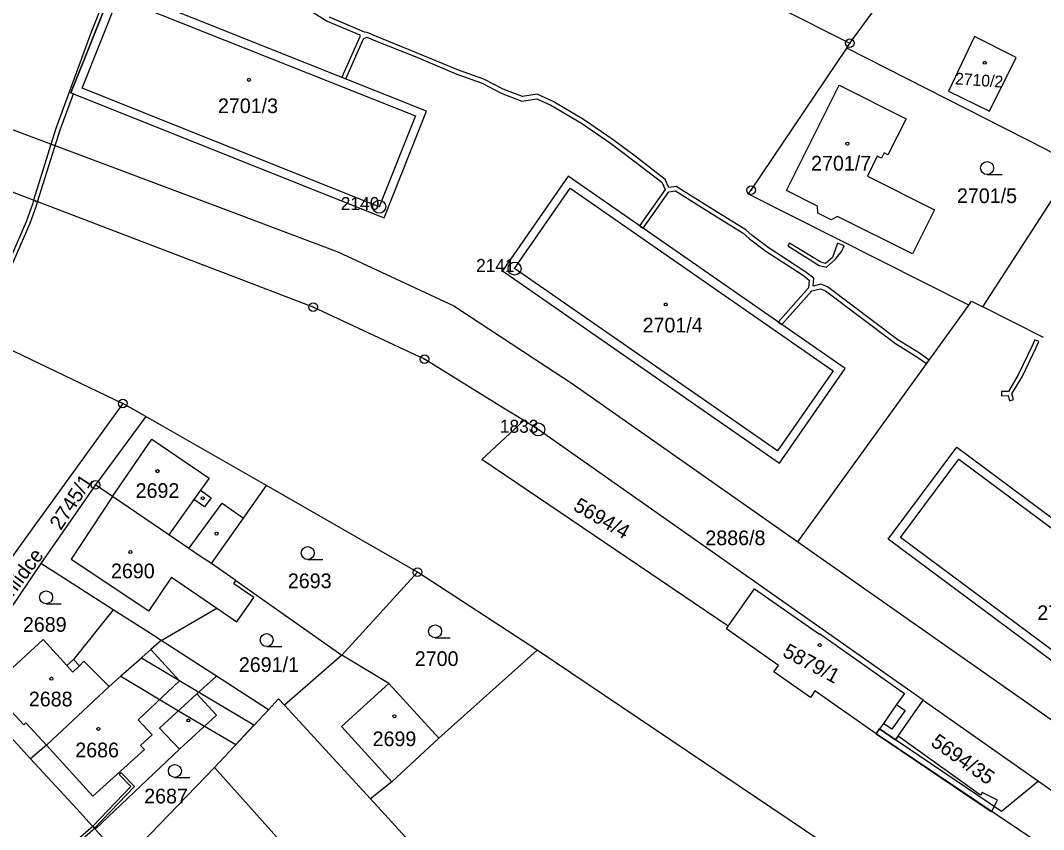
# Model space of a CAD drawing. Extents: x -644096 to -634268, y -1141430 to -1133463.
# Drawn here: x -639618.2 to -639499.8, y -1138483.1 to -1138389.6 of the extents above; entities that cross this region are included whole.
import ezdxf

# ---------------------------------------------------------------- set-up
doc = ezdxf.new("R2010")
doc.units = 0
for name, color, linetype in [('_CIVIL_CONSTRUCTION', 7, 'Continuous'), ('B_Hranice _3D', 7, 'Continuous'), ('M_Svah_Nasyp', 7, 'Continuous'), ('M_Svah_Zarez', 7, 'Continuous'), ('spodek_zarez', 7, 'Continuous'), ('svrsek_osa_sjezdy', 7, 'Continuous'), ('svrsek_osa_terminal_VRT', 7, 'Continuous'), ('svrsek_osa_VRT', 7, 'Continuous'), ('svrsek_popisy_VRT', 7, 'Continuous'), ('terminal_VRT', 7, 'Continuous')]:
    doc.layers.add(name, color=color, linetype=linetype)

msp = doc.modelspace()

# ---------------------------------------------------------------- linework, layer by layer
at = {"layer": '_CIVIL_CONSTRUCTION'}
for centre, radius in [((-639522.23, -1138392.21), 0.5), ((-639522.23, -1138392.21), 0.0303), ((-639533.65, -1138409.19), 0.5), ((-639533.65, -1138409.19), 0.0303), ((-639576.67, -1138411.11), 0.75), ((-639576.67, -1138411.11), 0.03), ((-639561.02, -1138418.27), 0.75), ((-639561.02, -1138418.27), 0.03), ((-639584.3, -1138422.73), 0.5), ((-639584.3, -1138422.73), 0.0303), ((-639571.44, -1138428.74), 0.5), ((-639571.44, -1138428.74), 0.0303), ((-639606.32, -1138433.86), 0.5), ((-639606.32, -1138433.86), 0.0303), ((-639558.27, -1138436.87), 0.75), ((-639558.27, -1138436.87), 0.03), ((-639609.49, -1138443.27), 0.5), ((-639609.49, -1138443.27), 0.0303), ((-639572.23, -1138453.36), 0.5), ((-639572.23, -1138453.36), 0.0303)]:
    msp.add_circle(centre, radius, dxfattribs=at)
at = {"layer": 'B_Hranice _3D'}
for points in [[(-639616.18, -1138410.55), (-639613.58, -1138402.24), (-639612.05, -1138398.07), (-639612.33, -1138397.96), (-639607.41, -1138385.61), (-639607.33, -1138385.64), (-639605.31, -1138380.55), (-639605.38, -1138379.61), (-639605.61, -1138378.82), (-639609.19, -1138370.89), (-639609.09, -1138369.81), (-639609.58, -1138369.63), (-639609.71, -1138370.97), (-639606.09, -1138379), (-639605.88, -1138379.71), (-639605.81, -1138380.47), (-639609.98, -1138390.94), (-639614.06, -1138402.08), (-639616.66, -1138410.37)], [(-639622.23, -1138423.58), (-639622.03, -1138425.51), (-639621.87, -1138426.41), (-639621.31, -1138426.68), (-639621.53, -1138425.45), (-639621.71, -1138423.66), (-639617.04, -1138413.03), (-639616.31, -1138410.96), (-639616.18, -1138410.55), (-639616.66, -1138410.37), (-639616.79, -1138410.8), (-639617.5, -1138412.85)], [(-639529.2, -1138415.32), (-639529.42, -1138415.65), (-639525.77, -1138417.91), (-639524.92, -1138418.1), (-639523.93, -1138417.21), (-639523.17, -1138416.24), (-639522.9, -1138415.65), (-639523.65, -1138415.32), (-639524.25, -1138416.97), (-639525.04, -1138417.66), (-639525.61, -1138417.53)], [(-639504.68, -1138432.47), (-639504.68, -1138432.97), (-639503.94, -1138432.96), (-639503.77, -1138433.54), (-639503.29, -1138433.4), (-639503.48, -1138432.75), (-639502.32, -1138430.8), (-639500.67, -1138427.41), (-639500.39, -1138426.68), (-639500.85, -1138426.5), (-639501.13, -1138427.21), (-639502.76, -1138430.56), (-639503.89, -1138432.46)], [(-639604.18, -1138463.3), (-639606.55, -1138465.38), (-639599.68, -1138469.51), (-639593.26, -1138473.3), (-639591.16, -1138471.06), (-639597.47, -1138467.33)], [(-639516.65, -1138472.32), (-639516.94, -1138472.74), (-639518.79, -1138471.49), (-639519.2, -1138472.08), (-639505.88, -1138481.03), (-639505.79, -1138480.96), (-639505.53, -1138480.47), (-639505.16, -1138479.75), (-639506.94, -1138478.83), (-639507.11, -1138479.17)], [(-639609.61, -1138482.98), (-639604.98, -1138478.14), (-639606.52, -1138476.57), (-639606.74, -1138476.77), (-639605.4, -1138478.14), (-639609.81, -1138482.76)], [(-639616.68, -1138488.71), (-639615.65, -1138488.29), (-639609.8, -1138483.17), (-639609.61, -1138482.98), (-639609.81, -1138482.76), (-639610, -1138482.95), (-639615.81, -1138488.03), (-639616.9, -1138488.47)]]:
    msp.add_lwpolyline(points, close=True, dxfattribs=at)
msp.add_lwpolyline([(-639585.65, -1138387.79), (-639582.68, -1138389.64), (-639578.9, -1138391.23), (-639578.92, -1138391.47), (-639580.98, -1138396.15), (-639580.52, -1138396.34), (-639578.48, -1138391.71), (-639578.08, -1138391.52), (-639577.47, -1138391.79), (-639572.53, -1138393.76), (-639567.68, -1138395.79), (-639564.77, -1138396.81), (-639562.55, -1138397.98), (-639560.16, -1138398.9), (-639558.45, -1138398.63), (-639556.81, -1138399.37), (-639553.29, -1138401.44), (-639549.91, -1138403.77), (-639547.21, -1138405.79), (-639543.99, -1138408.28), (-639543.6, -1138409.13), (-639546.57, -1138413.32), (-639546.16, -1138413.6), (-639543.17, -1138409.39), (-639542.42, -1138409.28), (-639537.94, -1138412.1), (-639534.58, -1138414.17), (-639533.85, -1138414.83), (-639531.96, -1138416.25), (-639527.73, -1138418.99), (-639526.94, -1138419.61), (-639527, -1138420.5), (-639530.51, -1138424.45), (-639530.09, -1138424.74), (-639526.63, -1138420.83), (-639525.64, -1138420.6), (-639525.06, -1138420.82), (-639516.97, -1138426.91), (-639514.47, -1138428.48), (-639513.35, -1138429.24), (-639513.05, -1138428.84), (-639514.19, -1138428.06), (-639516.69, -1138426.49), (-639524.82, -1138420.38), (-639525.6, -1138420.08), (-639526.49, -1138420.28), (-639526.42, -1138419.39), (-639527.43, -1138418.59), (-639531.68, -1138415.83), (-639533.53, -1138414.45), (-639534.28, -1138413.77), (-639537.68, -1138411.68), (-639542.32, -1138408.76), (-639543.16, -1138408.89), (-639543.59, -1138407.96), (-639546.91, -1138405.39), (-639549.61, -1138403.37), (-639553.03, -1138401.02), (-639556.57, -1138398.93), (-639558.39, -1138398.11), (-639560.1, -1138398.38), (-639562.35, -1138397.52), (-639564.57, -1138396.35), (-639567.5, -1138395.33), (-639572.35, -1138393.3), (-639577.27, -1138391.33), (-639578.08, -1138390.96), (-639578.38, -1138390.91), (-639582.44, -1138389.2)], dxfattribs=at)
at = {"layer": 'M_Svah_Nasyp'}
for p, q in [((-639611.03, -1138397.4), (-639606.85, -1138386.91)), ((-639606.85, -1138386.91), (-639572.48, -1138400.61)), ((-639576.67, -1138411.11), (-639611.03, -1138397.4)), ((-639572.48, -1138400.61), (-639576.67, -1138411.11)), ((-639561.02, -1138418.27), (-639554.58, -1138408.98)), ((-639554.58, -1138408.98), (-639524.17, -1138430.07)), ((-639530.61, -1138439.35), (-639561.02, -1138418.27)), ((-639524.17, -1138430.07), (-639530.61, -1138439.35)), ((-639607.53, -1138444.61), (-639602.96, -1138438)), ((-639602.96, -1138438), (-639596.36, -1138442.51)), ((-639516.39, -1138449.36), (-639509.64, -1138440.3)), ((-639509.64, -1138440.3), (-639479.97, -1138462.39)), ((-639596.36, -1138442.51), (-639597.34, -1138443.89)), ((-639597.34, -1138443.89), (-639598.1, -1138444.97)), ((-639597.34, -1138443.89), (-639596.12, -1138444.76)), ((-639607.53, -1138444.61), (-639612.29, -1138451.87)), ((-639598.1, -1138444.97), (-639600.99, -1138449.06)), ((-639596.88, -1138445.83), (-639598.1, -1138444.97)), ((-639596.12, -1138444.76), (-639596.88, -1138445.83)), ((-639598.7, -1138450.62), (-639594.83, -1138445.41)), ((-639594.83, -1138445.41), (-639592.38, -1138447.13)), ((-639486.71, -1138471.45), (-639516.39, -1138449.36)), ((-639612.29, -1138451.87), (-639603.34, -1138457.84)), ((-639600.7, -1138453.94), (-639603.34, -1138457.84)), ((-639600.7, -1138453.94), (-639595.46, -1138457.54)), ((-639612.81, -1138464.16), (-639612.12, -1138464.92)), ((-639612.12, -1138464.92), (-639611.36, -1138464.19)), ((-639612.03, -1138463.46), (-639611.36, -1138464.19)), ((-639611.36, -1138464.19), (-639610.84, -1138463.68)), ((-639607.92, -1138466.58), (-639610.84, -1138463.68)), ((-639581.04, -1138471.2), (-639575.55, -1138466.25)), ((-639516.82, -1138468.68), (-639518.34, -1138470.85)), ((-639575.21, -1138477.6), (-639581.04, -1138471.2)), ((-639609.81, -1138479.26), (-639615.17, -1138473.39)), ((-639604.28, -1138473.4), (-639603.82, -1138473.89)), ((-639603.82, -1138473.89), (-639609.81, -1138479.26))]:
    msp.add_line(p, q, dxfattribs=at)
for points in [[(-639604.28, -1138473.4), (-639602.93, -1138472.19), (-639604.54, -1138470.45), (-639599.79, -1138465.93), (-639603.08, -1138462.33)], [(-639597.78, -1138467.44), (-639602.07, -1138471.39), (-639599.78, -1138473.85)]]:
    msp.add_lwpolyline(points, dxfattribs=at)
at = {"layer": 'M_Svah_Zarez'}
for centre in [(-639506.63, -1138394.47), (-639591.73, -1138396.44), (-639522.52, -1138403.82), (-639543.53, -1138422.41), (-639602.32, -1138441.69), (-639597.08, -1138444.82), (-639595.49, -1138448.91), (-639605.45, -1138451.04), (-639525.72, -1138461.8), (-639614.59, -1138465.69), (-639574.91, -1138470.04), (-639609.16, -1138471.49), (-639598.74, -1138470.52)]:
    msp.add_circle(centre, 0.175, dxfattribs=at)
at = {"layer": 'spodek_zarez'}
msp.add_circle((-638683.07, -1137056.85), 1378.08, dxfattribs=at)
at = {"layer": 'svrsek_osa_sjezdy'}
for p, q in [((-639506.36, -1138407.39), (-639504.61, -1138407.39)), ((-639584.94, -1138451.91), (-639583.19, -1138451.91)), ((-639615.2, -1138457.03), (-639613.45, -1138457.03)), ((-639570.21, -1138460.96), (-639568.46, -1138460.96)), ((-639589.69, -1138461.98), (-639587.94, -1138461.98)), ((-639600.31, -1138477.11), (-639598.56, -1138477.11))]:
    msp.add_line(p, q, dxfattribs=at)
for centre in [(-639506.36, -1138406.64), (-639584.94, -1138451.16), (-639615.2, -1138456.28), (-639570.21, -1138460.21), (-639589.69, -1138461.23), (-639600.31, -1138476.36)]:
    msp.add_circle(centre, 0.75, dxfattribs=at)
at = {"layer": 'svrsek_osa_terminal_VRT'}
msp.add_arc((-642050.26, -1145189.6), 8802.25, 41.413152, 75.317049, dxfattribs=at)
at = {"layer": 'terminal_VRT'}
for p, q in [((-639522.6, -1138392.76), (-639522.23, -1138392.21)), ((-639506.87, -1138422.68), (-639496.28, -1138406.35)), ((-639499.82, -1138426.23), (-639506.87, -1138422.68)), ((-639603.67, -1138435.37), (-639606.32, -1138433.86)), ((-639603.67, -1138435.37), (-639609.49, -1138443.27)), ((-639609.49, -1138443.27), (-639615.82, -1138452.37)), ((-639572.23, -1138453.36), (-639589.73, -1138443.35)), ((-639528.24, -1138449.88), (-639494.99, -1138473.21)), ((-639615.82, -1138452.37), (-639625.13, -1138466.13)), ((-639581.01, -1138462.96), (-639572.23, -1138453.36)), ((-639558.42, -1138462.39), (-639572.23, -1138453.36)), ((-639593.26, -1138454.35), (-639581.01, -1138462.96)), ((-639595.5, -1138465.39), (-639601.89, -1138461.27)), ((-639581.01, -1138462.96), (-639587.61, -1138468.73)), ((-639558.42, -1138462.39), (-639569.76, -1138472.58)), ((-639519.2, -1138488.74), (-639558.42, -1138462.39)), ((-639589.48, -1138469.27), (-639595.5, -1138465.39)), ((-639625.13, -1138466.13), (-639617.01, -1138474.94)), ((-639577.67, -1138479.59), (-639587.61, -1138468.73)), ((-639516.94, -1138472.74), (-639513.77, -1138468.16)), ((-639513.77, -1138468.16), (-639500.41, -1138477.55)), ((-639595.74, -1138475.94), (-639589.48, -1138469.27)), ((-639519.2, -1138472.08), (-639518.79, -1138471.49)), ((-639518.79, -1138471.49), (-639516.94, -1138472.74)), ((-639615.17, -1138473.39), (-639617.01, -1138474.94)), ((-639606.15, -1138486.74), (-639595.74, -1138475.94)), ((-639576.29, -1138497.65), (-639595.74, -1138475.94)), ((-639560.39, -1138498.48), (-639577.67, -1138479.59)), ((-639609.52, -1138483.08), (-639606.15, -1138486.74))]:
    msp.add_line(p, q, dxfattribs=at)
for points in [[(-639566.05, -1138370.06), (-639524.23, -1138391.2), (-639522.23, -1138392.21)], [(-639522.23, -1138392.21), (-639515.05, -1138382.4), (-639514.97, -1138382.28), (-639514.49, -1138381.55)], [(-639672.22, -1138383.77), (-639671.22, -1138383.93), (-639671.89, -1138384.67), (-639640.51, -1138394.16), (-639592.6, -1138412.13), (-639590.69, -1138412.85), (-639581.47, -1138416.31), (-639568.03, -1138422.59), (-639557.38, -1138429.57), (-639554.48, -1138431.47), (-639528.24, -1138449.88)], [(-639571.19, -1138400.06), (-639607.41, -1138385.61), (-639612.33, -1138397.96), (-639576.11, -1138412.41), (-639571.19, -1138400.06)], [(-639559.93, -1138435.84), (-639562.28, -1138434.39), (-639571.44, -1138428.74), (-639584.3, -1138422.73), (-639594.37, -1138418.88), (-639596.29, -1138418.15), (-639642.72, -1138400.42), (-639649.04, -1138398.6), (-639674.36, -1138391.31), (-639688.73, -1138389.47)], [(-639510.84, -1138397.75), (-639506.07, -1138400.05), (-639502.98, -1138393.85), (-639507.81, -1138391.44), (-639510.84, -1138397.75)], [(-639508.47, -1138422.49), (-639534.02, -1138409.61), (-639533.65, -1138409.19), (-639522.6, -1138392.76)], [(-639496.28, -1138406.35), (-639496.66, -1138406.13), (-639499.51, -1138404.5), (-639522.6, -1138392.76)], [(-639520.21, -1138407.59), (-639512.46, -1138411.47), (-639514.99, -1138416.57), (-639523.65, -1138412.23), (-639524.41, -1138412.63), (-639525.94, -1138411.85), (-639525.99, -1138411.06), (-639529.58, -1138409.24), (-639523.47, -1138397.04), (-639515.74, -1138400.94), (-639517.84, -1138405.1), (-639518.28, -1138404.87), (-639518.58, -1138405.49), (-639519.07, -1138405.26), (-639520.21, -1138407.59)], [(-639686.58, -1138408.65), (-639678.45, -1138411.26), (-639657.99, -1138415.51), (-639631.74, -1138421.69), (-639606.32, -1138433.86)], [(-639530.36, -1138440.75), (-639522.78, -1138429.81), (-639554.83, -1138407.59), (-639562.41, -1138418.52), (-639530.36, -1138440.75)], [(-639528.24, -1138449.88), (-639510.26, -1138424.97), (-639509.05, -1138423.29), (-639508.47, -1138422.49)], [(-639508.47, -1138422.49), (-639508.15, -1138422.04), (-639506.87, -1138422.68)], [(-639606.32, -1138433.86), (-639617.3, -1138449.06), (-639627.57, -1138463.27)], [(-639589.73, -1138443.35), (-639601.86, -1138436.41), (-639603.67, -1138435.37)], [(-639536.3, -1138459.63), (-639564.8, -1138440.34), (-639559.93, -1138435.84)], [(-639513.77, -1138468.16), (-639558.27, -1138436.87), (-639559.93, -1138435.84)], [(-639478.57, -1138462.18), (-639486.51, -1138472.85), (-639517.79, -1138449.56), (-639509.85, -1138438.9), (-639478.57, -1138462.18)], [(-639596.06, -1138452.38), (-639597.34, -1138451.55), (-639598.7, -1138450.62), (-639600.99, -1138449.06), (-639607.53, -1138444.61), (-639609.49, -1138443.27)], [(-639596.06, -1138452.38), (-639592.38, -1138447.13), (-639589.73, -1138443.35)], [(-639607.44, -1138457.72), (-639613.7, -1138453.72), (-639615.82, -1138452.37)], [(-639593.26, -1138454.35), (-639593.5, -1138454.18), (-639596.06, -1138452.38)], [(-639601.89, -1138461.27), (-639595.46, -1138457.54), (-639593.15, -1138459.13), (-639591.18, -1138456.3), (-639593.5, -1138454.71), (-639593.26, -1138454.35)], [(-639536.3, -1138459.63), (-639533.27, -1138455.31), (-639525.75, -1138460.52), (-639525.73, -1138460.48), (-639515.93, -1138467.41), (-639516.82, -1138468.68), (-639515.84, -1138469.37), (-639517.36, -1138471.54), (-639518.34, -1138470.85), (-639518.79, -1138471.49)], [(-639607.44, -1138457.72), (-639612.03, -1138463.46), (-639612.81, -1138464.16), (-639615.55, -1138461.17), (-639621.72, -1138466.82), (-639617.78, -1138471.02), (-639617.55, -1138470.81), (-639615.17, -1138473.39)], [(-639601.89, -1138461.27), (-639603.55, -1138460.21), (-639607.44, -1138457.72)], [(-639519.2, -1138472.08), (-639526.28, -1138467.11), (-639526.8, -1138467.85), (-639531.01, -1138464.89), (-639530.5, -1138464.15), (-639536.51, -1138459.93), (-639536.3, -1138459.63)], [(-639601.89, -1138461.27), (-639603.08, -1138462.33), (-639607.92, -1138466.58), (-639615.17, -1138473.39)], [(-639569.76, -1138472.58), (-639575.55, -1138466.25), (-639581.01, -1138462.96)], [(-639609.52, -1138483.08), (-639599.78, -1138473.85), (-639595.51, -1138469.9), (-639597.78, -1138467.44), (-639595.5, -1138465.39)], [(-639587.61, -1138468.73), (-639588.31, -1138468.01), (-639589.48, -1138469.27)], [(-639569.76, -1138472.58), (-639575.21, -1138477.6), (-639577.67, -1138479.59)], [(-639458.62, -1138512.49), (-639484.16, -1138495.63), (-639519.2, -1138472.08)], [(-639500.41, -1138477.55), (-639504.7, -1138481.03), (-639516.94, -1138472.74)], [(-639617.01, -1138474.94), (-639611.66, -1138480.75), (-639609.52, -1138483.08)], [(-639500.41, -1138477.55), (-639499, -1138478.54), (-639485.21, -1138488.24), (-639456.09, -1138508.73)]]:
    msp.add_lwpolyline(points, dxfattribs=at)

# ---------------------------------------------------------------- texts
at = {"layer": '_CIVIL_CONSTRUCTION'}
for s, p in [('2140', (-639581.12, -1138411.49)), ('2141', (-639565.47, -1138418.65)), ('1833', (-639562.72, -1138437.25))]:
    msp.add_text(s, height=1.5, dxfattribs=at).set_placement(p)
at = {"layer": 'svrsek_osa_VRT'}
for s, height, rotation, p in [('2710/2', 1.36, 356, (-639510.1, -1138396.96)), ('2745/1', 1.7, 57, (-639613.5, -1138448.62)), ('5694/4', 1.7, 330, (-639554.35, -1138446.13)), ('5879/1', 1.7, 332, (-639530.13, -1138463.03)), ('5694/35', 1.7, 325, (-639512.99, -1138473.33))]:
    msp.add_text(s, height=height, rotation=rotation, dxfattribs=at).set_placement(p)
for s, p in [('2701/3', (-639595.33, -1138400.29)), ('2701/7', (-639526.72, -1138406.93)), ('2701/5', (-639509.85, -1138410.69)), ('2701/4', (-639546.21, -1138425.65)), ('2692', (-639604.85, -1138444.78)), ('2886/8', (-639538.95, -1138450.25)), ('2690', (-639607.7, -1138454.08)), ('2693', (-639587.24, -1138455.22)), ('2702/2', (-639500.56, -1138458.91)), ('2689', (-639617.89, -1138460.27)), ('2700', (-639572.56, -1138464.22)), ('2691/1', (-639592.91, -1138464.91)), ('2688', (-639617.2, -1138468.89)), ('2699', (-639577.44, -1138473.49)), ('2686', (-639611.83, -1138474.78)), ('2687', (-639603.86, -1138480.11))]:
    msp.add_text(s, height=1.7, dxfattribs=at).set_placement(p)
at = {"layer": 'svrsek_popisy_VRT'}
msp.add_text('Na Vyhlídce', height=1.7, rotation=53, dxfattribs=at).set_placement((-639622.78, -1138461.22))

doc.saveas('drawing.dxf')
